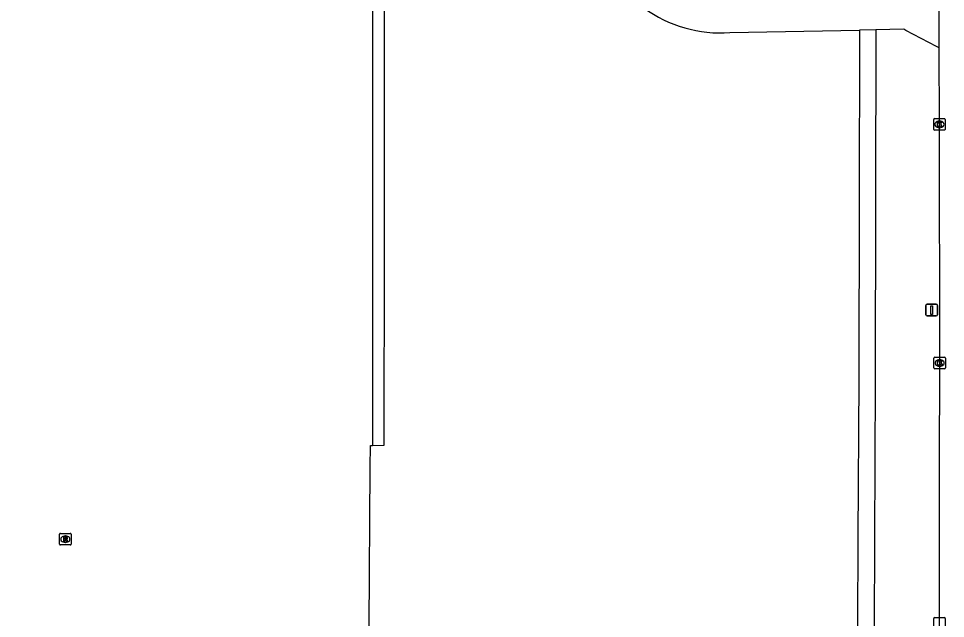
# Model space of a CAD drawing. Extents: x 161477 to 163040, y 383680 to 384868.
# Drawn here: x 162353.3 to 162433.5, y 384236.9 to 384288.8 of the extents above; entities that cross this region are included whole.
import ezdxf

# ---------------------------------------------------------------- set-up
doc = ezdxf.new("R2010")
doc.units = 0
for name, color, linetype in [('IMGEO_Groenvoorziening', 7, 'Continuous'), ('IMGEO_Kolk', 7, 'Continuous'), ('IMGEO_Pand', 7, 'Continuous'), ('IMGEO_Rijbaan_lokaal_open', 7, 'Continuous'), ('IMGEO_Rioolput', 7, 'Continuous'), ('IMGEO_Verkeersbordpaal', 7, 'Continuous'), ('IMGEO_Voetpad_open', 7, 'Continuous')]:
    doc.layers.add(name, color=color, linetype=linetype)

msp = doc.modelspace()

# ---------------------------------------------------------------- linework, layer by layer
at = {"layer": 'IMGEO_Groenvoorziening'}
msp.add_lwpolyline([(162383.947, 384251.889), (162384.962, 384251.915), (162384.967, 384268.885), (162384.971, 384274.205), (162384.979, 384288.629), (162384.963, 384308.831), (162384.951, 384325.591), (162384.994, 384329.543), (162384.964, 384348.768), (162385.157, 384348.769), (162385.134, 384352.94), (162384.967, 384352.939), (162384.968, 384354.519), (162353.319, 384354.538)], dxfattribs=at)
at = {"layer": 'IMGEO_Kolk'}
for p, q in [((162432.492, 384279.238), (162432.492, 384280.09)), ((162432.567, 384280.164), (162433.419, 384280.164)), ((162432.98, 384279.944), (162433.005, 384279.944)), ((162433.493, 384280.09), (162433.493, 384279.238)), ((162433.419, 384279.164), (162432.567, 384279.164)), ((162433.003, 384279.384), (162432.978, 384279.384)), ((162432.51, 384258.607), (162432.51, 384259.459)), ((162432.585, 384259.533), (162433.437, 384259.533)), ((162432.998, 384259.313), (162433.023, 384259.313)), ((162433.511, 384259.459), (162433.511, 384258.607)), ((162433.437, 384258.533), (162432.585, 384258.533)), ((162433.021, 384258.753), (162432.996, 384258.753)), ((162432.495, 384236.091), (162432.495, 384236.943)), ((162432.57, 384237.017), (162433.422, 384237.017)), ((162433.496, 384236.943), (162433.496, 384236.091))]:
    msp.add_line(p, q, dxfattribs=at)
for points in [[(162432.492, 384279.238), (162432.492, 384280.09)], [(162432.567, 384280.164), (162433.419, 384280.164)], [(162433.493, 384280.09), (162433.493, 384279.238)], [(162433.419, 384279.164), (162432.567, 384279.164)], [(162432.813, 384279.864), (162432.936, 384279.864), (162432.936, 384279.713), (162433.066, 384279.864), (162433.23, 384279.864), (162433.084, 384279.713), (162433.237, 384279.464), (162433.085, 384279.464), (162433, 384279.628), (162432.936, 384279.561), (162432.936, 384279.464), (162432.813, 384279.464), (162432.813, 384279.864)], [(162432.51, 384258.607), (162432.51, 384259.459)], [(162432.585, 384259.533), (162433.437, 384259.533)], [(162432.831, 384259.233), (162432.954, 384259.233), (162432.954, 384259.082), (162433.084, 384259.233), (162433.248, 384259.233), (162433.102, 384259.082), (162433.255, 384258.833), (162433.103, 384258.833), (162433.018, 384258.997), (162432.954, 384258.93), (162432.954, 384258.833), (162432.831, 384258.833), (162432.831, 384259.233)], [(162433.511, 384259.459), (162433.511, 384258.607)], [(162433.437, 384258.533), (162432.585, 384258.533)], [(162432.495, 384236.091), (162432.495, 384236.943)], [(162432.57, 384237.017), (162433.422, 384237.017)], [(162433.496, 384236.943), (162433.496, 384236.091)]]:
    msp.add_lwpolyline(points, dxfattribs=at)
for centre, start, end in [((162432.569, 384280.088), 91.55205, 178.44795), ((162432.569, 384280.088), 91.55205, 178.44795), ((162433.417, 384280.088), 1.55205, 88.44795), ((162433.417, 384280.088), 1.55205, 88.44795), ((162432.569, 384279.24), 181.55205, 268.44795), ((162432.569, 384279.24), 181.55205, 268.44795), ((162433.417, 384279.24), 271.55205, 358.44795), ((162433.417, 384279.24), 271.55205, 358.44795), ((162432.587, 384259.457), 91.55205, 178.44795), ((162432.587, 384259.457), 91.55205, 178.44795), ((162433.435, 384259.457), 1.55205, 88.44795), ((162433.435, 384259.457), 1.55205, 88.44795), ((162432.587, 384258.609), 181.55205, 268.44795), ((162432.587, 384258.609), 181.55205, 268.44795), ((162433.435, 384258.609), 271.55205, 358.44795), ((162433.435, 384258.609), 271.55205, 358.44795), ((162432.572, 384236.941), 91.55205, 178.44795), ((162432.572, 384236.941), 91.55205, 178.44795), ((162433.42, 384236.941), 1.55205, 88.44795), ((162433.42, 384236.941), 1.55205, 88.44795)]:
    msp.add_arc(centre, 0.0765, start, end, dxfattribs=at)
for centre, major_axis, ratio, start_param, end_param in [((162432.979, 384279.664), (-0.387, 0.002), 0.722429, 4.712389, 7.853982), ((162433.004, 384279.664), (-0.39, 0.002), 0.717154, 1.570796, 4.712389), ((162432.997, 384259.033), (-0.387, 0.002), 0.722429, 4.712389, 7.853982), ((162433.022, 384259.033), (-0.39, 0.002), 0.717154, 1.570796, 4.712389)]:
    msp.add_ellipse(centre, major_axis=major_axis, ratio=ratio, start_param=start_param, end_param=end_param, dxfattribs=at)
at = {"layer": 'IMGEO_Pand'}
for points in [[(162379.838, 384353.278), (162381.468, 384353.277), (162381.468, 384353.437), (162384.102, 384353.446), (162384.104, 384352.936), (162383.954, 384352.936), (162383.933, 384268.831), (162383.947, 384251.889)], [(162383.661, 384236.28), (162383.745, 384250), (162383.757, 384251.889), (162383.947, 384251.889)]]:
    msp.add_lwpolyline(points, dxfattribs=at)
at = {"layer": 'IMGEO_Rijbaan_lokaal_open'}
for points in [[(162432.973, 384286.284), (162432.968, 384287.95), (162432.981, 384290.794), (162432.982, 384292.339)], [(162433.036, 384190.487), (162433.055, 384191.864), (162433.027, 384225.133), (162432.996, 384236.518), (162433.005, 384250), (162433.011, 384259.034), (162432.993, 384279.665), (162432.973, 384286.284)]]:
    msp.add_lwpolyline(points, dxfattribs=at)
at = {"layer": 'IMGEO_Rioolput'}
for p, q in [((162356.869, 384243.374), (162356.869, 384244.226)), ((162356.944, 384244.3), (162357.796, 384244.3)), ((162357.357, 384244.08), (162357.382, 384244.08)), ((162357.87, 384244.226), (162357.87, 384243.374)), ((162357.796, 384243.3), (162356.944, 384243.3)), ((162357.38, 384243.52), (162357.355, 384243.52))]:
    msp.add_line(p, q, dxfattribs=at)
for points in [[(162356.869, 384243.374), (162356.869, 384244.226)], [(162356.944, 384244.3), (162357.796, 384244.3)], [(162357.458, 384243.998), (162357.206, 384244), (162357.206, 384243.6)], [(162357.384, 384243.919), (162357.33, 384243.919), (162357.33, 384243.838)], [(162357.33, 384243.838), (162357.382, 384243.838)], [(162357.87, 384244.226), (162357.87, 384243.374)], [(162357.796, 384243.3), (162356.944, 384243.3)], [(162357.206, 384243.6), (162357.33, 384243.6), (162357.33, 384243.762), (162357.341, 384243.762)], [(162357.388, 384243.733), (162357.459, 384243.6), (162357.599, 384243.6), (162357.534, 384243.726)]]:
    msp.add_lwpolyline(points, dxfattribs=at)
for centre, radius, start, end in [((162356.946, 384244.224), 0.0765, 91.55205, 178.44795), ((162356.946, 384244.224), 0.0765, 91.55205, 178.44795), ((162357.366, 384244.027), 0.19, 274.7715, 282.96867), ((162357.39, 384243.823), 0.0964, 77.00612, 93.18647), ((162357.404, 384243.88), 0.0378, 276.66336, 79.67722), ((162357.457, 384243.888), 0.109, 350.36119, 89.41601), ((162357.455, 384243.888), 0.112, 277.58423, 350.98172), ((162357.794, 384244.224), 0.0765, 1.55205, 88.44795), ((162357.794, 384244.224), 0.0765, 1.55205, 88.44795), ((162356.946, 384243.376), 0.0765, 181.55205, 268.44795), ((162356.946, 384243.376), 0.0765, 181.55205, 268.44795), ((162357.34, 384243.709), 0.0533, 26.02933, 88.69889), ((162357.439, 384243.673), 0.108, 29.51342, 73.79051), ((162357.794, 384243.376), 0.0765, 271.55205, 358.44795), ((162357.794, 384243.376), 0.0765, 271.55205, 358.44795)]:
    msp.add_arc(centre, radius, start, end, dxfattribs=at)
for centre, major_axis, ratio, start_param, end_param in [((162357.356, 384243.8), (-0.387, 0.002), 0.722429, 4.712389, 7.853982), ((162357.381, 384243.8), (-0.39, 0.002), 0.717154, 1.570796, 4.712389)]:
    msp.add_ellipse(centre, major_axis=major_axis, ratio=ratio, start_param=start_param, end_param=end_param, dxfattribs=at)
at = {"layer": 'IMGEO_Verkeersbordpaal'}
for p, q in [((162431.825, 384263.21), (162431.825, 384264.01)), ((162431.825, 384264.01), (162431.825, 384263.21)), ((162431.925, 384264.11), (162432.715, 384264.11)), ((162432.715, 384264.11), (162431.925, 384264.11)), ((162432.815, 384264.01), (162432.815, 384263.21)), ((162432.815, 384263.21), (162432.815, 384264.01)), ((162432.715, 384263.11), (162431.925, 384263.11)), ((162431.925, 384263.11), (162432.715, 384263.11))]:
    msp.add_line(p, q, dxfattribs=at)
msp.add_lwpolyline([(162432.245, 384263.985), (162432.395, 384263.985), (162432.395, 384263.235), (162432.245, 384263.235), (162432.245, 384263.985)], dxfattribs=at)
for centre, start, end in [((162431.925, 384264.01), 90, 180), ((162431.925, 384264.01), 90, 180), ((162432.715, 384264.01), 0, 90), ((162432.715, 384264.01), 360, 90), ((162431.925, 384263.21), 180, 270), ((162431.925, 384263.21), 180, 270), ((162432.715, 384263.21), 270, 0), ((162432.715, 384263.21), 270, 0)]:
    msp.add_arc(centre, 0.1, start, end, dxfattribs=at)
at = {"layer": 'IMGEO_Voetpad_open'}
for points in [[(162426.079, 384287.821), (162426.078, 384287.132), (162426.056, 384273.335), (162426.005, 384257.564), (162425.939, 384243.976), (162425.866, 384228.515), (162425.826, 384213.508), (162425.718, 384197.318), (162425.605, 384180.743), (162408.76, 384180.682), (162393.647, 384180.645), (162393.481, 384180.644)], [(162414.863, 384287.61), (162426.079, 384287.821)], [(162427.494, 384287.847), (162426.079, 384287.821)], [(162427.494, 384287.847), (162427.494, 384287.599), (162427.451, 384273.307), (162427.417, 384257.389), (162427.36, 384243.759), (162427.304, 384228.436), (162427.256, 384213.418), (162427.169, 384197.264), (162427.056, 384181.818), (162427.043, 384180.083)], [(162432.973, 384286.284), (162432.725, 384286.413), (162430.087, 384287.795), (162429.901, 384287.892), (162427.494, 384287.847)]]:
    msp.add_lwpolyline(points, dxfattribs=at)
msp.add_arc((162414.039, 384298.758), 11.178, 233.68233, 274.2257, dxfattribs=at)

doc.saveas('drawing.dxf')
